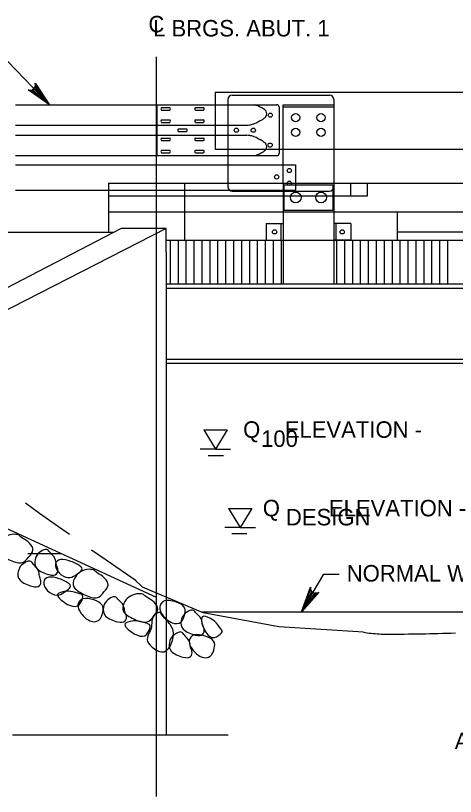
# Model space of a CAD drawing. Extents: x 638175 to 640495, y 294277 to 298435.
# Drawn here: x 638542.4 to 638622.4, y 297386.2 to 297528.2 of the extents above; entities that cross this region are included whole.
import ezdxf

# ---------------------------------------------------------------- set-up
doc = ezdxf.new("R2010")
doc.units = 0
for name, color, linetype in [('2', 7, 'Continuous'), ('3', 7, 'Continuous'), ('4', 7, 'Continuous'), ('5', 7, 'Continuous'), ('8', 7, 'Continuous'), ('Level 25', 7, 'Continuous')]:
    doc.layers.add(name, color=color, linetype=linetype)

msp = doc.modelspace()

# ---------------------------------------------------------------- linework, layer by layer
at = {"layer": '2'}
for p, q in [((638578.73, 297514.3), (638578.73, 297511.99)), ((638578.73, 297514.3), (638752.39, 297514.3)), ((638542.4, 297512), (638568.08, 297512)), ((638568.08, 297512), (638568.08, 297502.76)), ((638568.15, 297512), (638578.73, 297512)), ((638568.95, 297511.49), (638570.43, 297511.49)), ((638575.12, 297511.49), (638576.6, 297511.49)), ((638578.73, 297512), (638589.95, 297512)), ((638578.73, 297511.99), (638578.73, 297503.91)), ((638590.32, 297511.63), (638590.32, 297503.13)), ((638591.05, 297511.99), (638600.28, 297511.99)), ((638591.05, 297497.74), (638591.05, 297511.99)), ((638591.05, 297511.61), (638600.28, 297511.61)), ((638600.28, 297511.99), (638600.28, 297497.74)), ((638568.95, 297511.03), (638570.43, 297511.03)), ((638575.12, 297511.03), (638576.6, 297511.03)), ((638568.95, 297509.28), (638570.43, 297509.28)), ((638568.95, 297508.81), (638570.43, 297508.81)), ((638575.12, 297509.28), (638576.6, 297509.28)), ((638575.12, 297508.81), (638576.6, 297508.81)), ((638542.4, 297508.31), (638578.73, 297508.31)), ((638572.03, 297507.61), (638573.51, 297507.61)), ((638572.03, 297507.15), (638573.51, 297507.15)), ((638578.73, 297508.31), (638584.48, 297508.31)), ((638542.4, 297506.46), (638578.73, 297506.46)), ((638568.95, 297505.95), (638570.43, 297505.95)), ((638575.12, 297505.95), (638576.6, 297505.95)), ((638578.73, 297506.46), (638584.48, 297506.46)), ((638568.95, 297505.49), (638570.43, 297505.49)), ((638575.12, 297505.49), (638576.6, 297505.49)), ((638568.95, 297503.73), (638570.43, 297503.73)), ((638568.95, 297503.27), (638570.43, 297503.27)), ((638575.12, 297503.73), (638576.6, 297503.73)), ((638575.12, 297503.27), (638576.6, 297503.27)), ((638578.73, 297503.91), (638581.04, 297503.91)), ((638581.04, 297503.91), (638591.05, 297503.91)), ((638591.05, 297503.91), (638600.28, 297503.91)), ((638600.28, 297503.91), (638637.35, 297503.91)), ((638542.4, 297502.76), (638581.04, 297502.76)), ((638581.04, 297502.76), (638589.95, 297502.76)), ((638542.4, 297501.1), (638581.04, 297501.1)), ((638581.04, 297501.1), (638593.4, 297501.1)), ((638593.4, 297496.48), (638593.4, 297501.1)), ((638559.3, 297497.74), (638591.05, 297497.74)), ((638559.3, 297497.74), (638559.3, 297488.8)), ((638573.15, 297497.74), (638573.15, 297487.36)), ((638581.04, 297497.74), (638581.04, 297497.08)), ((638591.05, 297497.74), (638600.28, 297497.74)), ((638591.05, 297497.74), (638591.05, 297479.42)), ((638591.21, 297497.46), (638591.21, 297492.85)), ((638591.21, 297497.46), (638600.09, 297497.46)), ((638600.09, 297497.46), (638600.09, 297492.85)), ((638600.28, 297497.74), (638637.35, 297497.74)), ((638600.28, 297497.74), (638600.28, 297479.42)), ((638603.36, 297495.44), (638603.36, 297497.74)), ((638606.45, 297495.44), (638606.45, 297497.74)), ((638542.4, 297496.48), (638559.3, 297496.48)), ((638559.3, 297496.48), (638593.4, 297496.48)), ((638559.3, 297495.44), (638606.45, 297495.44)), ((638559.3, 297492.55), (638591.05, 297492.55)), ((638591.05, 297492.55), (638600.28, 297492.55)), ((638591.21, 297492.85), (638600.09, 297492.85)), ((638600.28, 297492.55), (638616.44, 297492.55)), ((638611.82, 297492.55), (638611.82, 297487.36)), ((638612.04, 297492.55), (638637.35, 297492.55)), ((638587.96, 297490.45), (638591.05, 297490.45)), ((638587.96, 297490.45), (638587.96, 297487.36)), ((638590.68, 297490.45), (638590.68, 297487.36)), ((638591.05, 297490.45), (638591.05, 297487.36)), ((638603.38, 297490.45), (638600.28, 297490.45)), ((638600.28, 297490.45), (638600.28, 297487.36)), ((638600.65, 297490.45), (638600.65, 297487.36)), ((638603.38, 297490.45), (638603.38, 297487.36)), ((638611.82, 297488.89), (638624.54, 297488.89)), ((638587.96, 297487.36), (638591.05, 297487.36)), ((638591.05, 297487.36), (638600.28, 297487.36)), ((638603.38, 297487.36), (638600.28, 297487.36)), ((638600.28, 297487.36), (638637.35, 297487.36))]:
    msp.add_line(p, q, dxfattribs=at)
for centre, radius in [((638588.74, 297510.12), 0.385), ((638593.36, 297509.68), 0.748), ((638597.97, 297509.68), 0.748), ((638582.55, 297507.39), 0.385), ((638585.63, 297507.39), 0.385), ((638593.36, 297506.99), 0.748), ((638597.97, 297506.99), 0.748), ((638588.71, 297504.67), 0.385), ((638592.2, 297500.05), 0.385), ((638589.89, 297498.89), 0.385), ((638592.2, 297497.74), 0.385), ((638593.36, 297495.15), 0.978), ((638597.97, 297495.15), 0.978), ((638589.51, 297488.9), 0.385), ((638601.82, 297488.9), 0.385)]:
    msp.add_circle(centre, radius, dxfattribs=at)
for centre, radius, start, end in [((638569.09, 297511.26), 0.269, 120.8559, 239.1441), ((638570.29, 297511.26), 0.269, 300.8559, 59.1441), ((638575.26, 297511.26), 0.269, 120.8559, 239.1441), ((638576.46, 297511.26), 0.269, 300.8559, 59.1441), ((638582.91, 297502.28), 10.17, 71.5066, 72.9766), ((638585.53, 297510.13), 1.88, 68.0907, 71.5066), ((638562.09, 297451.83), 64.73, 67.6851, 68.0907), ((638584.41, 297506.22), 5.93, 66.3453, 67.6851), ((638585.82, 297509.44), 2.42, 63.4251, 66.3453), ((638572.67, 297483.16), 31.8, 62.6202, 63.4251), ((638586.86, 297510.55), 0.955, 54.6771, 62.6202), ((638584.86, 297507.73), 4.42, 50.9849, 54.6771), ((638589.95, 297511.63), 0.369, 0, 90), ((638587.18, 297510.37), 0.916, 301.3851, 59.6468), ((638569.09, 297509.05), 0.269, 120.8559, 239.1441), ((638570.29, 297509.05), 0.269, 300.8559, 59.1441), ((638575.26, 297509.05), 0.269, 120.8559, 239.1441), ((638576.46, 297509.05), 0.269, 300.8559, 59.1441), ((638558.25, 297596.32), 91.96, 287.1115, 287.3611), ((638584.75, 297511.55), 3.14, 287.3611, 288.7111), ((638579.93, 297525.78), 18.18, 288.7111, 290.2329), ((638585.99, 297509.33), 0.644, 290.2329, 298.3215), ((638576.12, 297527.65), 21.45, 298.3215, 298.7501), ((638641.79, 297407.95), 115.08, 118.565, 118.7501), ((638647.18, 297398.04), 126.36, 118.4725, 118.565), ((638399.66, 297854.44), 392.83, 298.4725, 298.525), ((638586.74, 297510.25), 1.09, 298.525, 306.8818), ((638584.42, 297513.33), 4.94, 306.8818, 310.7993), ((638572.17, 297507.38), 0.269, 120.8559, 239.1441), ((638573.37, 297507.38), 0.269, 300.8559, 59.1441), ((638584.25, 297513.33), 5.03, 272.6429, 278.367), ((638584.67, 297510.49), 2.16, 278.367, 287.1115), ((638569.09, 297505.72), 0.269, 120.8559, 239.1441), ((638570.29, 297505.72), 0.269, 300.8559, 59.1441), ((638575.26, 297505.72), 0.269, 120.8559, 239.1441), ((638576.46, 297505.72), 0.269, 300.8559, 59.1441), ((638584.25, 297501.43), 5.03, 81.633, 87.3571), ((638584.67, 297504.28), 2.16, 72.8885, 81.633), ((638558.25, 297418.45), 91.96, 72.6389, 72.8885), ((638584.75, 297503.22), 3.14, 71.2889, 72.6389), ((638579.93, 297488.98), 18.18, 69.7671, 71.2889), ((638585.99, 297505.43), 0.644, 61.6785, 69.7671), ((638576.12, 297487.11), 21.45, 61.2499, 61.6785), ((638641.79, 297606.82), 115.08, 241.2499, 241.435), ((638647.18, 297616.72), 126.36, 241.435, 241.5275), ((638399.66, 297160.33), 392.83, 61.475, 61.5275), ((638586.74, 297504.52), 1.09, 53.1182, 61.475), ((638584.42, 297501.44), 4.94, 49.2007, 53.1182), ((638587.18, 297504.4), 0.916, 300.3532, 58.6149), ((638569.09, 297503.5), 0.269, 120.8559, 239.1441), ((638570.29, 297503.5), 0.269, 300.8559, 59.1441), ((638575.26, 297503.5), 0.269, 120.8559, 239.1441), ((638576.46, 297503.5), 0.269, 300.8559, 59.1441), ((638582.91, 297512.49), 10.17, 287.0234, 288.4934), ((638585.53, 297504.63), 1.88, 288.4934, 291.9093), ((638562.09, 297562.93), 64.73, 291.9093, 292.3149), ((638584.41, 297508.54), 5.93, 292.3149, 293.6547), ((638585.82, 297505.32), 2.42, 293.6547, 296.5749), ((638572.67, 297531.6), 31.8, 296.5749, 297.3798), ((638586.86, 297504.21), 0.955, 297.3798, 305.3229), ((638584.86, 297507.04), 4.42, 305.3229, 309.0151), ((638589.95, 297503.13), 0.369, 270, 0)]:
    msp.add_arc(centre, radius, start, end, dxfattribs=at)
at = {"layer": '3'}
for p, q in [((638560.19, 297488.8), (638488.75, 297488.8)), ((638560.19, 297488.8), (638495, 297488.8)), ((638561.58, 297489.52), (638496.45, 297455.64)), ((638569.79, 297489.52), (638503.58, 297455.64)), ((638569.79, 297489.52), (638503.58, 297455.64)), ((638569.79, 297489.52), (638561.58, 297489.52)), ((638569.79, 297489.52), (638561.58, 297489.52)), ((638569.79, 297485.19), (638569.79, 297489.52)), ((638569.79, 297485.19), (638569.79, 297489.52)), ((638569.79, 297487.36), (638583.49, 297487.36)), ((638569.79, 297487.36), (638591.05, 297487.36)), ((638569.79, 297487.36), (638591.05, 297487.36)), ((638600.28, 297487.36), (638631.06, 297487.36)), ((638600.28, 297487.36), (638637.35, 297487.36)), ((638569.79, 297485.19), (638569.79, 297422.47)), ((638569.79, 297479.43), (638748.57, 297479.43)), ((638569.79, 297479.43), (638762.15, 297479.43)), ((638569.79, 297479.42), (638748.57, 297479.42)), ((638569.79, 297479.42), (638762.15, 297479.42)), ((638569.79, 297478.68), (638762.15, 297478.68)), ((638569.79, 297465.76), (638762.15, 297465.76)), ((638569.79, 297465.01), (638762.15, 297465.01)), ((638526.61, 297441.47), (638567.99, 297422.49)), ((638544.63, 297430.41), (638550.73, 297430.41)), ((638569.79, 297422.47), (638569.79, 297397.42)), ((638576.14, 297419.81), (638750.01, 297419.81)), ((638541.85, 297397.42), (638581.05, 297397.42))]:
    msp.add_line(p, q, dxfattribs=at)
for centre, radius, start, end in [((638614.92, 297486.58), 71.1, 262.5202, 263.6598), ((638609.98, 297442.06), 26.31, 263.6598, 270.0618), ((638609.6, 297786.65), 370.9, 270.0618, 271.9788)]:
    msp.add_arc(centre, radius, start, end, dxfattribs=at)
for points in [[(638543.08, 297433.66), (638543.14, 297433.58), (638543.47, 297433.29), (638545.06, 297432.38), (638545.85, 297430.94), (638544.85, 297429.89), (638543.64, 297428.27), (638541.07, 297429.27), (638538.85, 297430.68), (638539.39, 297432.28), (638540.18, 297433.4), (638541.79, 297434.01), (638543.13, 297433.8), (638543.03, 297433.75), (638543.08, 297433.66)], [(638549.8, 297428.41), (638549.86, 297428.11), (638550.17, 297427.74), (638550.02, 297426.52), (638548.67, 297426.35), (638545.78, 297427.6), (638545.87, 297429.36), (638546.38, 297430.46), (638547.64, 297431.16), (638548.3, 297431.19), (638548.6, 297430.58), (638549.77, 297429.55), (638549.73, 297428.71), (638549.8, 297428.41)], [(638546.73, 297426.29), (638546.8, 297425.99), (638547.1, 297425.62), (638546.95, 297424.4), (638545.6, 297424.23), (638542.71, 297425.48), (638542.8, 297427.24), (638543.32, 297428.34), (638544.58, 297429.04), (638545.23, 297429.08), (638545.53, 297428.46), (638546.7, 297427.43), (638546.67, 297426.59), (638546.73, 297426.29)], [(638554.29, 297427.22), (638554.05, 297426.96), (638553.18, 297426.41), (638552.07, 297425.77), (638550.09, 297426.71), (638549.33, 297428.63), (638550.42, 297429.54), (638552.44, 297429.1), (638554.62, 297427.96), (638554.53, 297427.48), (638554.29, 297427.22)], [(638556.75, 297427.31), (638556.8, 297427.22), (638557.14, 297426.94), (638558.72, 297426.02), (638559.52, 297424.59), (638558.51, 297423.54), (638557.31, 297421.91), (638554.73, 297422.91), (638552.51, 297424.32), (638553.06, 297425.92), (638553.85, 297427.04), (638555.45, 297427.65), (638556.8, 297427.44), (638556.69, 297427.39), (638556.75, 297427.31)], [(638552.2, 297424.1), (638551.97, 297423.84), (638551.11, 297423.26), (638550.03, 297422.59), (638548.02, 297423.48), (638547.21, 297425.39), (638548.28, 297426.32), (638550.31, 297425.93), (638552.52, 297424.85), (638552.43, 297424.36), (638552.2, 297424.1)], [(638554.06, 297423.09), (638554.48, 297422.96), (638554.79, 297422.86), (638554.14, 297420.79), (638552.42, 297420.57), (638549.24, 297422.95), (638551.07, 297423.53), (638552.25, 297423.66), (638553.64, 297423.22), (638554.06, 297423.09)], [(638558.13, 297421.04), (638558.41, 297420.67), (638558.37, 297419.83), (638557.75, 297418.01), (638555.9, 297417.87), (638554.16, 297419.49), (638553.46, 297421.13), (638554.43, 297422.46), (638556.7, 297422.06), (638557.85, 297421.41), (638558.13, 297421.04)], [(638562.27, 297419.86), (638562.34, 297419.56), (638562.65, 297419.2), (638562.53, 297417.97), (638561.19, 297417.77), (638558.27, 297418.94), (638558.32, 297420.7), (638558.8, 297421.82), (638560.04, 297422.56), (638560.7, 297422.6), (638561.01, 297422), (638562.21, 297421), (638562.19, 297420.16), (638562.27, 297419.86)], [(638565.72, 297422.89), (638565.78, 297422.81), (638566.12, 297422.53), (638567.73, 297421.65), (638568.56, 297420.24), (638567.59, 297419.17), (638566.43, 297417.51), (638563.82, 297418.44), (638561.57, 297419.8), (638562.07, 297421.41), (638562.83, 297422.55), (638564.42, 297423.2), (638565.77, 297423.03), (638565.67, 297422.97), (638565.72, 297422.89)], [(638573.01, 297420.74), (638573.3, 297420.38), (638573.28, 297419.54), (638572.7, 297417.69), (638570.87, 297417.51), (638569.08, 297419.09), (638568.33, 297420.7), (638569.27, 297422.07), (638571.55, 297421.72), (638572.72, 297421.1), (638573.01, 297420.74)], [(638568.71, 297419.66), (638568.86, 297419.57), (638568.98, 297419.12), (638571.3, 297416.87), (638571.11, 297414.65), (638569.78, 297412.03), (638567.55, 297412.98), (638566.1, 297414.45), (638566.54, 297415.84), (638567.26, 297416.87), (638567.07, 297418.71), (638568.13, 297419.64), (638568.57, 297419.75), (638568.71, 297419.66)], [(638576.41, 297417.44), (638576.48, 297417.14), (638576.79, 297416.78), (638576.67, 297415.56), (638575.33, 297415.35), (638572.41, 297416.53), (638572.45, 297418.28), (638572.94, 297419.4), (638574.18, 297420.14), (638574.83, 297420.18), (638575.15, 297419.58), (638576.35, 297418.58), (638576.33, 297417.74), (638576.41, 297417.44)], [(638579.74, 297416.72), (638580.01, 297416.37), (638580.21, 297416.12), (638578.48, 297414.79), (638576.95, 297415.59), (638575.71, 297419.37), (638577.54, 297418.8), (638578.58, 297418.23), (638579.47, 297417.07), (638579.74, 297416.72)], [(638566.32, 297417.68), (638566.74, 297417.54), (638567.04, 297417.45), (638566.39, 297415.38), (638564.68, 297415.16), (638561.49, 297417.54), (638563.32, 297418.11), (638564.51, 297418.25), (638565.89, 297417.81), (638566.32, 297417.68)], [(638574.22, 297413.39), (638574.29, 297413.09), (638574.59, 297412.73), (638574.44, 297411.5), (638573.1, 297411.33), (638570.2, 297412.58), (638570.3, 297414.34), (638570.81, 297415.44), (638572.07, 297416.15), (638572.72, 297416.18), (638573.02, 297415.57), (638574.19, 297414.53), (638574.16, 297413.69), (638574.22, 297413.39)], [(638578.4, 297414.48), (638578.68, 297414.11), (638578.64, 297413.27), (638578.01, 297411.44), (638576.17, 297411.31), (638574.42, 297412.93), (638573.72, 297414.56), (638574.69, 297415.9), (638576.97, 297415.49), (638578.12, 297414.85), (638578.4, 297414.48)]]:
    msp.add_open_spline(points, degree=3, dxfattribs=at)
at = {"layer": '4'}
for p, q in [((638548.55, 297512), (638539.42, 297521.47)), ((638567.99, 297520.7), (638567.99, 297386.24)), ((638567.99, 297520.7), (638567.99, 297455.65)), ((638576.62, 297452.89), (638578.74, 297449.41)), ((638576.62, 297452.89), (638580.86, 297452.89)), ((638580.86, 297452.89), (638578.74, 297449.41)), ((638578.74, 297449.41), (638575.97, 297449.41)), ((638578.74, 297449.41), (638581.51, 297449.41)), ((638577.43, 297448.26), (638580.2, 297448.26)), ((638581.14, 297438.61), (638585.38, 297438.61)), ((638581.14, 297438.61), (638583.26, 297435.13)), ((638585.38, 297438.61), (638583.26, 297435.13)), ((638583.26, 297435.13), (638580.49, 297435.13)), ((638583.26, 297435.13), (638586.03, 297435.13)), ((638581.71, 297434.04), (638584.48, 297434.04)), ((638594.44, 297419.81), (638598.45, 297426.66)), ((638598.45, 297426.66), (638601.26, 297426.66))]:
    msp.add_line(p, q, dxfattribs=at)
for points in [[(638548.55, 297512), (638544.68, 297514.75), (638545.11, 297514.66), (638545.47, 297514.75), (638545.73, 297514.92), (638545.91, 297515.18), (638546.01, 297515.53), (638545.94, 297515.96), (638548.55, 297512), (638546.01, 297515.53), (638545.91, 297515.18), (638548.55, 297512), (638545.73, 297514.92), (638545.47, 297514.75), (638548.55, 297512), (638545.11, 297514.66)], [(638605.67, 297416.08), (638590.26, 297417.08), (638576.51, 297419.65), (638565.47, 297424.27), (638563.9, 297425.83)], [(638594.44, 297419.81), (638596.04, 297424.27), (638596.07, 297423.83), (638596.25, 297423.52), (638596.49, 297423.31), (638596.79, 297423.2), (638597.15, 297423.2), (638597.55, 297423.39), (638594.44, 297419.81), (638597.15, 297423.2), (638596.79, 297423.2), (638594.44, 297419.81), (638596.49, 297423.31), (638596.25, 297423.52), (638594.44, 297419.81), (638596.07, 297423.83)]]:
    msp.add_lwpolyline(points, dxfattribs=at)
msp.add_lwpolyline([(638595.55, 297422.65), (638596.38, 297422.16), (638594.5, 297419.92)], close=True, dxfattribs=at)
at = {"layer": '5'}
for p, q in [((638570.51, 297487.36), (638570.51, 297479.43)), ((638570.51, 297487.36), (638570.51, 297479.42)), ((638571.95, 297487.36), (638571.95, 297479.43)), ((638571.95, 297487.36), (638571.95, 297479.42)), ((638573.39, 297487.36), (638573.39, 297479.43)), ((638573.39, 297487.36), (638573.39, 297479.42)), ((638574.83, 297487.36), (638574.83, 297479.43)), ((638574.83, 297487.36), (638574.83, 297479.42)), ((638576.28, 297487.36), (638576.28, 297479.43)), ((638576.28, 297487.36), (638576.28, 297479.42)), ((638577.72, 297487.36), (638577.72, 297479.43)), ((638577.72, 297487.36), (638577.72, 297479.42)), ((638579.16, 297487.36), (638579.16, 297479.43)), ((638579.16, 297487.36), (638579.16, 297479.42)), ((638580.6, 297487.36), (638580.6, 297479.43)), ((638580.6, 297487.36), (638580.6, 297479.42)), ((638582.04, 297487.36), (638582.04, 297479.42)), ((638583.49, 297487.36), (638583.49, 297479.42)), ((638584.93, 297487.36), (638584.93, 297479.42)), ((638586.37, 297487.36), (638586.37, 297479.42)), ((638587.81, 297487.36), (638587.81, 297479.42)), ((638589.25, 297487.36), (638589.25, 297479.42)), ((638590.69, 297487.36), (638590.69, 297479.42)), ((638590.69, 297487.36), (638590.69, 297479.42)), ((638600.79, 297487.36), (638600.79, 297479.43)), ((638600.79, 297487.36), (638600.79, 297479.42)), ((638600.79, 297487.36), (638600.79, 297479.42)), ((638602.23, 297487.36), (638602.23, 297479.43)), ((638602.23, 297487.36), (638602.23, 297479.42)), ((638603.67, 297487.36), (638603.67, 297479.43)), ((638603.67, 297487.36), (638603.67, 297479.42)), ((638605.11, 297487.36), (638605.11, 297479.43)), ((638605.11, 297487.36), (638605.11, 297479.42)), ((638606.55, 297487.36), (638606.55, 297479.43)), ((638606.55, 297487.36), (638606.55, 297479.42)), ((638607.99, 297487.36), (638607.99, 297479.43)), ((638607.99, 297487.36), (638607.99, 297479.42)), ((638609.44, 297487.36), (638609.44, 297479.43)), ((638609.44, 297487.36), (638609.44, 297479.42)), ((638610.88, 297487.36), (638610.88, 297479.43)), ((638610.88, 297487.36), (638610.88, 297479.42)), ((638612.32, 297487.36), (638612.32, 297479.43)), ((638612.32, 297487.36), (638612.32, 297479.42)), ((638613.76, 297487.36), (638613.76, 297479.43)), ((638613.76, 297487.36), (638613.76, 297479.42)), ((638615.2, 297487.36), (638615.2, 297479.43)), ((638615.2, 297487.36), (638615.2, 297479.42)), ((638616.65, 297487.36), (638616.65, 297479.43)), ((638616.65, 297487.36), (638616.65, 297479.42)), ((638618.09, 297487.36), (638618.09, 297479.43)), ((638618.09, 297487.36), (638618.09, 297479.42)), ((638619.53, 297487.36), (638619.53, 297479.43)), ((638619.53, 297487.36), (638619.53, 297479.42)), ((638620.97, 297487.36), (638620.97, 297479.43)), ((638620.97, 297487.36), (638620.97, 297479.42))]:
    msp.add_line(p, q, dxfattribs=at)
at = {"layer": '8'}
for p, q in [((638546.77, 297437.69), (638544.17, 297439.54)), ((638550.19, 297435.25), (638546.77, 297437.69)), ((638552.19, 297433.84), (638550.19, 297435.25)), ((638558.86, 297429.17), (638556.22, 297431.01)), ((638564.31, 297425.42), (638558.86, 297429.17))]:
    msp.add_line(p, q, dxfattribs=at)
at = {"layer": 'Level 25'}
for p, q in [((638581.04, 297512.96), (638581.04, 297511.99)), ((638581.81, 297513.73), (638599.51, 297513.73)), ((638600.28, 297512.96), (638600.28, 297511.99)), ((638581.04, 297511.99), (638581.04, 297502.76)), ((638581.04, 297502.76), (638581.04, 297497.74)), ((638581.81, 297496.31), (638599.51, 297496.31))]:
    msp.add_line(p, q, dxfattribs=at)
for centre, start, end in [((638581.81, 297512.96), 90, 180), ((638599.51, 297512.96), 0, 90), ((638581.81, 297497.08), 180, 270), ((638599.51, 297497.08), 270, 0)]:
    msp.add_arc(centre, 0.77, start, end, dxfattribs=at)

# ---------------------------------------------------------------- texts
at = {"layer": '4'}
for s, p in [('C', (638566.56, 297525.18)), ('L BRGS. ABUT. 1', (638567.42, 297524.43)), ('Q    ELEVATION - ', (638583.79, 297451.45)), ('100', (638587.06, 297449.8)), ('Q        ELEVATION - ', (638587.37, 297437.17)), ('DESIGN', (638591.58, 297435.52)), ('NORMAL WATER ELEV. -', (638602.64, 297425.32)), ('AS PER DESIGN (MIN. R-6)', (638622.29, 297394.84))]:
    msp.add_text(s, height=3, dxfattribs=at).set_placement(p)

doc.saveas('drawing.dxf')
